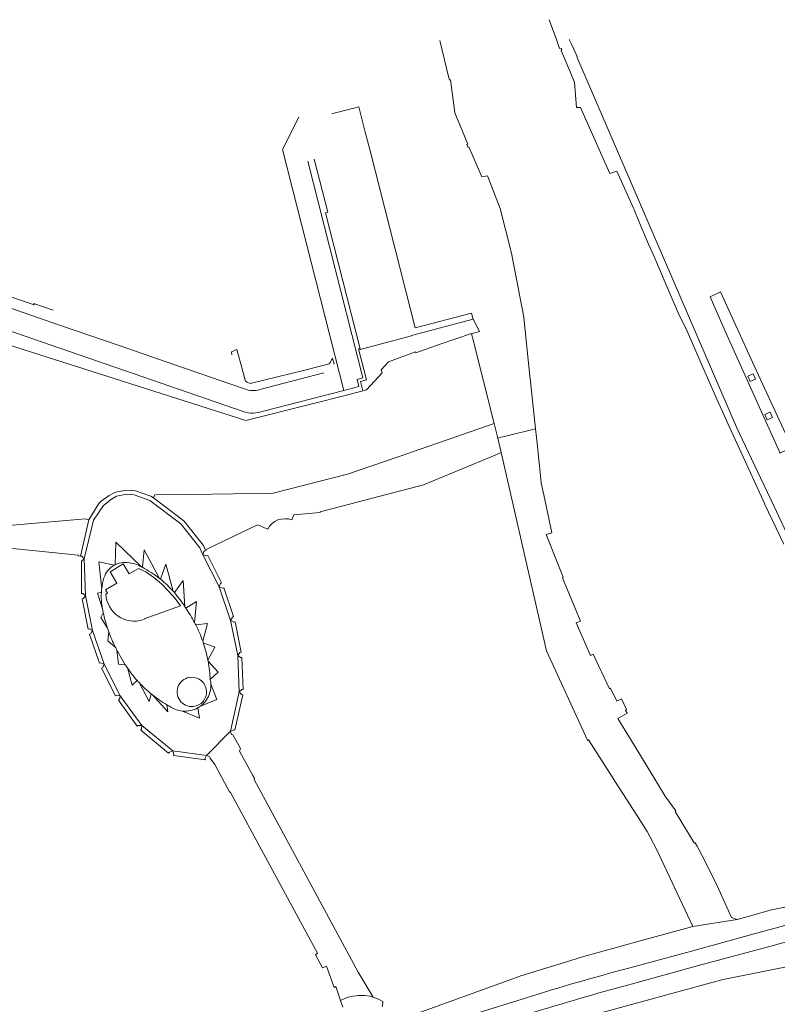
# Model space of a CAD drawing. Header units: metres. Extents: x 152391 to 157968, y 462336 to 467280.
# Tile 531 of 656: x 157138.53 to 157140.09, y 462606.09 to 462608.11. Entities that reach past the tile are written whole.
import ezdxf

# ---------------------------------------------------------------- set-up
doc = ezdxf.new("R2010")
doc.units = ezdxf.units.M
doc.header["$LTSCALE"] = 0.75
doc.layers.add('B-WE-VH-VERHARDING_SIERBESTRATING-GV', color=251, linetype='Continuous', lineweight=18)
doc.layers.add('B-WE-VH-VERHARDING_STRAATBAKSTEEN-GV', color=251, linetype='Continuous', lineweight=18)

msp = doc.modelspace()

# ---------------------------------------------------------------- linework, layer by layer
at = {"layer": 'B-WE-VH-VERHARDING_SIERBESTRATING-GV'}
for points in [[(157139.9503, 462607.542), (157139.9811, 462607.4714), (157140.0526, 462607.3127), (157140.0937, 462607.2213), (157140.0941, 462607.2203), (157140.1185, 462607.2322), (157140.1184, 462607.2324), (157140.0412, 462607.3999), (157139.972, 462607.5523), (157139.9692, 462607.5509)], [(157140.0438, 462607.3722), (157140.0328, 462607.3675), (157140.0281, 462607.3785), (157140.0391, 462607.3832)], [(157140.0789, 462607.2937), (157140.0679, 462607.2889), (157140.0631, 462607.3), (157140.0742, 462607.3047)], [(157138.8053, 462607.1287), (157138.7994, 462607.1316), (157138.7681, 462607.1426), (157138.7609, 462607.1438), (157138.7496, 462607.1444), (157138.7301, 462607.1409), (157138.7237, 462607.139), (157138.7137, 462607.1334), (157138.6975, 462607.1213), (157138.6928, 462607.1166), (157138.6718, 462607.0829), (157138.6545, 462607.0086), (157138.6575, 462607.0084), (157138.6624, 462607.0029), (157138.6815, 462607.0823), (157138.7019, 462607.1123), (157138.7183, 462607.1258), (157138.7288, 462607.1318), (157138.75, 462607.1357), (157138.7654, 462607.1343), (157138.7974, 462607.1231), (157138.8609, 462607.0749), (157138.9001, 462607.0253), (157138.9068, 462607.0109), (157138.9087, 462607.0181), (157138.9123, 462607.0204), (157138.9078, 462607.03), (157138.8672, 462607.0814)], [(157138.6624, 462607.0029), (157138.657, 462606.9979), (157138.6567, 462606.9319), (157138.6594, 462606.9319), (157138.6651, 462606.9274)], [(157138.9399, 462606.9455), (157138.9427, 462606.9523), (157138.9451, 462606.9537), (157138.9166, 462607.0101), (157138.9141, 462607.0092), (157138.9068, 462607.0109)], [(157138.9399, 462606.9455), (157138.9637, 462606.8764), (157138.9674, 462606.8829), (157138.9699, 462606.884), (157138.9495, 462606.9432), (157138.9468, 462606.9426)], [(157138.6651, 462606.9274), (157138.6607, 462606.9216), (157138.6579, 462606.9208), (157138.6704, 462606.8584), (157138.6731, 462606.8591), (157138.6796, 462606.8554)], [(157138.9637, 462606.8764), (157138.9782, 462606.8044), (157138.9828, 462606.8102), (157138.9854, 462606.811), (157138.973, 462606.873), (157138.9702, 462606.8727)], [(157138.7034, 462606.7865), (157138.6796, 462606.8554), (157138.6761, 462606.849), (157138.6734, 462606.8479), (157138.694, 462606.7883), (157138.6966, 462606.7892)], [(157138.9782, 462606.8044), (157138.981, 462606.7292), (157138.9867, 462606.7342), (157138.9893, 462606.7343), (157138.9869, 462606.7997), (157138.984, 462606.7999)], [(157138.7034, 462606.7865), (157138.7007, 462606.7797), (157138.6982, 462606.7782), (157138.7269, 462606.7212), (157138.7293, 462606.7226), (157138.7366, 462606.721)], [(157138.9631, 462606.6487), (157138.9701, 462606.6514), (157138.9725, 462606.6507), (157138.9887, 462606.7229), (157138.9859, 462606.7236), (157138.981, 462606.7292)], [(157138.7366, 462606.721), (157138.7348, 462606.7138), (157138.7327, 462606.712), (157138.7713, 462606.6586), (157138.7735, 462606.6604), (157138.781, 462606.6599)], [(157138.781, 462606.6599), (157138.7804, 462606.6527), (157138.7787, 462606.6505), (157138.8359, 462606.6034), (157138.8377, 462606.6056), (157138.8448, 462606.6078)], [(157138.914, 462606.5987), (157138.8448, 462606.6078), (157138.847, 462606.6007), (157138.8462, 462606.5983), (157138.9118, 462606.5893), (157138.9107, 462606.5918)]]:
    msp.add_lwpolyline(points, close=True, dxfattribs=at)
for points in [[(157138.7071, 462606.9303), (157138.7103, 462606.9323), (157138.7064, 462606.9389), (157138.7297, 462606.9526), (157138.7159, 462606.9764), (157138.7225, 462606.9805), (157138.7246, 462606.9817), (157138.7245, 462606.9819), (157138.7425, 462606.9925), (157138.7547, 462606.9718), (157138.7739, 462606.9833), (157138.7889, 462606.976), (157138.8059, 462606.9647), (157138.8216, 462606.9512), (157138.836, 462606.9365), (157138.8496, 462606.921), (157138.8608, 462606.9061), (157138.7859, 462606.8796), (157138.7862, 462606.8786), (157138.7831, 462606.8776)], [(157138.848, 462606.9334), (157138.8456, 462606.9361)], [(157138.8715, 462606.9012), (157138.8715, 462606.9012)], [(157138.9174, 462606.7921), (157138.9169, 462606.7947)], [(157138.8003, 462606.7251), (157138.8019, 462606.7238)], [(157139.013, 462606.5517), (157139.0095, 462606.5572), (157138.9821, 462606.6076), (157138.9837, 462606.6129), (157138.968, 462606.6408), (157138.9657, 462606.6419), (157138.9631, 462606.6487), (157138.914, 462606.5987), (157138.9208, 462606.5955), (157138.9216, 462606.5931), (157138.9311, 462606.5798), (157138.9614, 462606.5237), (157138.9623, 462606.5238), (157138.9637, 462606.5225), (157139.0856, 462606.2966), (157139.1421, 462606.192), (157139.1385, 462606.1881), (157139.1524, 462606.1618), (157139.1611, 462606.1651), (157139.1769, 462606.1209), (157139.1799, 462606.1232), (157139.19, 462606.0946), (157139.2034, 462606.1004), (157139.2151, 462606.1036), (157139.2217, 462606.1044), (157139.2269, 462606.1051), (157139.239, 462606.1049), (157139.2511, 462606.1033), (157139.257, 462606.1015)], [(157139.257, 462606.1015), (157139.2264, 462606.1526), (157139.0124, 462606.5488)]]:
    msp.add_lwpolyline(points, dxfattribs=at)
for points in [[(157138.7429, 462606.9951, 0.098668), (157138.7261, 462606.9908)], [(157138.7736, 462606.9897, 0.122928), (157138.7429, 462606.9951)], [(157138.7238, 462606.9896, 0.193202), (157138.7031, 462606.964)], [(157138.7261, 462606.9908, 0.015676), (157138.7238, 462606.9896)], [(157138.7804, 462606.9864, 0.008886), (157138.7736, 462606.9897)], [(157138.782, 462606.9855, 0.007437), (157138.7804, 462606.9864)], [(157138.8171, 462606.9628, 0.04578), (157138.782, 462606.9855)], [(157138.7031, 462606.964, 0.044972), (157138.6984, 462606.9415)], [(157138.8192, 462606.9611, 0.004552), (157138.8171, 462606.9628)], [(157138.8456, 462606.9361, 0.039726), (157138.8192, 462606.9611)], [(157138.6977, 462606.9344, 0.066575), (157138.7, 462606.9003)], [(157138.6984, 462606.9415, 0.014264), (157138.6977, 462606.9344)], [(157138.8696, 462606.9042, 0.040101), (157138.848, 462606.9334)], [(157138.7831, 462606.8776, -0.49802), (157138.7071, 462606.9303)], [(157138.7, 462606.9003, 0.006981), (157138.7017, 462606.8918)], [(157138.7017, 462606.8918, 0.028394), (157138.7102, 462606.8605)], [(157138.8715, 462606.9012, 0.004844), (157138.8696, 462606.9042)], [(157138.8895, 462606.8719, 0.030809), (157138.8715, 462606.9012)], [(157138.8919, 462606.8672, 0.004194), (157138.8895, 462606.8719)], [(157138.7102, 462606.8605, 0.007563), (157138.7128, 462606.853)], [(157138.7128, 462606.853, 0.030122), (157138.7264, 462606.8215)], [(157138.9063, 462606.8335, 0.032781), (157138.8919, 462606.8672)], [(157138.9074, 462606.8304, 0.00589), (157138.9063, 462606.8335)], [(157138.9169, 462606.7947, 0.033556), (157138.9074, 462606.8304)], [(157138.7264, 462606.8215, 0.006417), (157138.7296, 462606.8153)], [(157138.7296, 462606.8153, 0.01103), (157138.736, 462606.8041)], [(157138.736, 462606.8041, 0.02118), (157138.7469, 462606.7852)], [(157138.9219, 462606.7544, 0.032087), (157138.9174, 462606.7921)], [(157138.7469, 462606.7852, 0.006361), (157138.7512, 462606.7787)], [(157138.7512, 462606.7787, 0.032396), (157138.7715, 462606.7526)], [(157138.7715, 462606.7526, 0.004927), (157138.7754, 462606.7484)], [(157138.7754, 462606.7484, 0.033396), (157138.8003, 462606.7251)], [(157138.8865, 462606.6991, -1.014272), (157138.8821, 462606.7594)], [(157138.8821, 462606.7594, -0.983061), (157138.8865, 462606.6991)], [(157138.9231, 462606.7449, 0.045179), (157138.9219, 462606.7544)], [(157138.9016, 462606.7001, 0.245406), (157138.9231, 462606.7449)], [(157138.8019, 462606.7238, 0.036174), (157138.8322, 462606.7027)], [(157138.8322, 462606.7027, 0.009681), (157138.8407, 462606.6979)], [(157138.8407, 462606.6979, 0.118833), (157138.8644, 462606.6897)], [(157138.8644, 462606.6897, 0.155319), (157138.8961, 462606.6966)], [(157138.8961, 462606.6966, 0.030572), (157138.9016, 462606.7001)], [(157139.0124, 462606.5488, -0.545586), (157139.013, 462606.5517)]]:
    msp.add_lwpolyline(points, format="xyb", dxfattribs=at)
at = {"layer": 'B-WE-VH-VERHARDING_STRAATBAKSTEEN-GV'}
for points in [[(157139.6189, 462608.1118), (157139.6339, 462608.0713), (157139.6392, 462608.0561), (157139.6396, 462608.0562), (157139.6401, 462608.0527), (157139.6441, 462608.0532), (157139.6451, 462608.0497), (157139.6436, 462608.0487), (157139.6714, 462607.9833), (157139.6756, 462607.9309), (157139.6836, 462607.9309), (157139.7439, 462607.7954), (157139.7581, 462607.8003), (157139.7925, 462607.7244), (157139.7931, 462607.7229), (157139.8051, 462607.6943), (157139.8234, 462607.6502), (157139.8343, 462607.6262), (157139.8602, 462607.5667), (157139.8869, 462607.5044), (157139.901, 462607.476), (157139.9301, 462607.4098), (157139.9671, 462607.3253), (157139.9757, 462607.3059), (157139.9898, 462607.2749), (157140.0182, 462607.2129), (157140.0407, 462607.1636), (157140.0628, 462607.1153), (157140.0631, 462607.1146), (157140.102, 462607.0328)], [(157139.1717, 462607.9183), (157139.1739, 462607.9188), (157139.2147, 462607.929), (157139.2171, 462607.9298), (157139.2274, 462607.9327), (157139.2407, 462607.8804), (157139.2498, 462607.8448), (157139.3432, 462607.4778), (157139.459, 462607.5085), (157139.4621, 462607.4979), (157139.4626, 462607.4958), (157139.476, 462607.4704), (157139.4594, 462607.4657), (157139.4605, 462607.4611), (157139.4619, 462607.4557), (157139.5061, 462607.2812), (157139.5133, 462607.2514), (157139.5195, 462607.2529), (157139.5247, 462607.2541), (157139.5299, 462607.2554), (157139.5911, 462607.2703), (157139.5799, 462607.3739), (157139.5788, 462607.3837), (157139.5786, 462607.3852), (157139.5671, 462607.4991), (157139.5669, 462607.5), (157139.5443, 462607.617), (157139.5415, 462607.6315), (157139.5181, 462607.7238), (157139.4925, 462607.7905), (157139.4805, 462607.7889), (157139.4541, 462607.8501), (157139.4516, 462607.8495), (157139.4496, 462607.855), (157139.4516, 462607.8555), (157139.4249, 462607.9199), (157139.416, 462607.9883), (157139.414, 462607.9878), (157139.413, 462607.9923), (157139.394, 462608.0689)], [(157140.3108, 462606.6339), (157140.1564, 462606.9527), (157140.0763, 462607.1239), (157140.0543, 462607.1698), (157140.0043, 462607.274), (157139.6764, 462608.0351), (157139.6769, 462608.0353), (157139.6765, 462608.0362), (157139.6649, 462608.0618), (157139.6613, 462608.0699), (157139.6608, 462608.071)], [(157139.1041, 462607.9116), (157139.0702, 462607.8447), (157139.1782, 462607.4216), (157139.1782, 462607.4215), (157139.1965, 462607.3492), (157139.2276, 462607.3572), (157139.224, 462607.3718), (157139.2359, 462607.3752), (157139.1228, 462607.8211)], [(157138.3768, 462607.4844), (157138.9953, 462607.2871), (157139.134, 462607.3225), (157139.1992, 462607.3391), (157139.2358, 462607.3484), (157139.231, 462607.3678), (157139.243, 462607.371), (157139.2265, 462607.4349), (157139.2301, 462607.4349), (157139.159, 462607.7144), (157139.1614, 462607.7151), (157139.1634, 462607.7161), (157139.1358, 462607.8248)], [(157139.1228, 462607.8211), (157139.2359, 462607.3752), (157139.224, 462607.3718), (157139.2276, 462607.3572), (157139.1965, 462607.3492), (157139.0315, 462607.3066)], [(157138.5986, 462607.5144), (157138.559, 462607.5278), (157138.5596, 462607.5251), (157138.4891, 462607.549), (157138.4851, 462607.5648), (157138.4684, 462607.5702), (157138.4635, 462607.5552), (157138.4282, 462607.5667), (157138.4278, 462607.5683), (157138.4073, 462607.5715), (157138.402, 462607.5565), (157138.6137, 462607.4831), (157138.7343, 462607.4414), (157138.8153, 462607.4134), (157138.9601, 462607.3638), (157138.9621, 462607.3631), (157138.9923, 462607.3527)], [(157138.402, 462607.5565), (157138.3871, 462607.5139), (157138.9894, 462607.3059)], [(157138.9923, 462607.3527), (157138.9621, 462607.3631), (157138.9601, 462607.3638), (157138.8153, 462607.4134), (157138.7343, 462607.4414), (157138.6137, 462607.4831), (157138.402, 462607.5565)], [(157138.9894, 462607.3059), (157138.3871, 462607.5139), (157138.3768, 462607.4844)], [(157139.1768, 462607.4034), (157139.1736, 462607.4158), (157139.1683, 462607.4065), (157139.1667, 462607.4038), (157139.1165, 462607.3913), (157139.0036, 462607.3632), (157138.9978, 462607.3662), (157138.994, 462607.3682), (157138.994, 462607.3682), (157138.9872, 462607.3936), (157138.9764, 462607.4334), (157138.9653, 462607.4286), (157138.9664, 462607.4224)], [(157139.0315, 462607.3066), (157139.1965, 462607.3492), (157139.1782, 462607.4215)], [(157139.1557, 462607.3853), (157139.0236, 462607.351)], [(157139.0236, 462607.351), (157139.1557, 462607.3853)], [(157139.1398, 462607.0973), (157139.1479, 462607.098), (157139.1482, 462607.0993), (157139.3604, 462607.1551), (157139.4997, 462607.2129), (157139.5206, 462607.2216), (157139.5133, 462607.2514), (157139.5061, 462607.2812), (157139.3083, 462607.2129), (157139.204, 462607.1769), (157139.0484, 462607.1375), (157138.9686, 462607.1365), (157138.8823, 462607.1354), (157138.8076, 462607.1345), (157138.8053, 462607.1287), (157138.8672, 462607.0814), (157138.9078, 462607.03), (157138.9123, 462607.0204), (157138.9148, 462607.0221), (157138.9147, 462607.0231), (157139.0192, 462607.0727), (157139.0399, 462607.0636)], [(157138.4874, 462607.0201), (157138.4954, 462607.0263), (157138.6499, 462607.0103), (157138.6501, 462607.0089), (157138.6545, 462607.0086), (157138.6718, 462607.0829), (157138.665, 462607.0855), (157138.5146, 462607.072), (157138.5081, 462607.0718), (157138.3407, 462607.094), (157138.3408, 462607.098), (157138.2915, 462607.1046), (157138.2806, 462607.0263), (157138.4266, 462607.0192), (157138.4379, 462607.0002)], [(157139.0898, 462607.0829), (157139.0938, 462607.0931), (157139.1398, 462607.0973)], [(157138.7261, 462606.9908), (157138.7277, 462607.037), (157138.7804, 462606.9864)], [(157138.782, 462606.9855), (157138.7861, 462607.0212), (157138.8171, 462606.9628)], [(157138.6984, 462606.9415), (157138.6928, 462606.9965), (157138.7238, 462606.9896)], [(157138.8192, 462606.9611), (157138.8306, 462606.9918), (157138.8456, 462606.9361), (157138.848, 462606.9334), (157138.866, 462606.9582), (157138.8696, 462606.9042)], [(157138.7, 462606.9003), (157138.6898, 462606.9326), (157138.6977, 462606.9344)], [(157138.8715, 462606.9012), (157138.8934, 462606.9155), (157138.8895, 462606.8719)], [(157138.7102, 462606.8605), (157138.6969, 462606.8825), (157138.7017, 462606.8918)], [(157138.8919, 462606.8672), (157138.9158, 462606.8701), (157138.9063, 462606.8335)], [(157138.7264, 462606.8215), (157138.7113, 462606.8341), (157138.7128, 462606.853)], [(157138.9074, 462606.8304), (157138.9309, 462606.8211), (157138.9169, 462606.7947), (157138.9174, 462606.7921), (157138.9381, 462606.7701), (157138.9219, 462606.7544)], [(157138.7469, 462606.7852), (157138.7332, 462606.7863), (157138.7296, 462606.8153)], [(157138.7715, 462606.7526), (157138.7613, 462606.7431), (157138.7512, 462606.7787)], [(157138.8322, 462606.7027), (157138.8343, 462606.6884), (157138.8019, 462606.7238), (157138.8003, 462606.7251), (157138.7959, 462606.7096), (157138.7754, 462606.7484)], [(157138.9231, 462606.7449), (157138.935, 462606.7134), (157138.9016, 462606.7001)], [(157138.8961, 462606.6966), (157138.8998, 462606.6751), (157138.8644, 462606.6897)], [(157140.2483, 462606.2852), (157140.2351, 462606.3145), (157140.1937, 462606.3031), (157140.1438, 462606.2934), (157140.1436, 462606.2944), (157140.0742, 462606.2802), (157140.0359, 462606.2694), (157140.0063, 462606.261), (157139.9145, 462606.2467), (157139.8241, 462606.2219), (157139.8186, 462606.2204), (157139.7547, 462606.2028), (157139.7524, 462606.2022), (157139.6878, 462606.1844), (157139.622, 462606.164), (157139.6215, 462606.1639)], [(157139.6225, 462606.0407), (157139.8036, 462606.0903), (157139.8764, 462606.1103), (157139.9067, 462606.1186), (157139.9717, 462606.1363), (157139.9773, 462606.1379), (157140.0421, 462606.1508), (157140.1076, 462606.1638), (157140.1604, 462606.1688), (157140.1617, 462606.1689), (157140.2171, 462606.1696), (157140.2977, 462606.1752), (157140.262, 462606.2546)], [(157140.0461, 462606.2328), (157139.9196, 462606.198), (157139.78, 462606.1603)], [(157139.78, 462606.1603), (157139.9196, 462606.198), (157140.0461, 462606.2328)], [(157139.783, 462606.127), (157139.9264, 462606.1662), (157140.0831, 462606.2085)], [(157140.0831, 462606.2085), (157139.9264, 462606.1662), (157139.783, 462606.127)], [(157139.6215, 462606.1639), (157139.5606, 462606.145), (157139.5571, 462606.1438), (157139.3264, 462606.0599)], [(157139.5727, 462606.1002), (157139.2537, 462606.0012), (157139.1937, 462605.9825), (157138.6743, 462605.8147), (157138.6617, 462605.8106), (157138.6842, 462605.782), (157139.1605, 462605.9369), (157139.2635, 462605.9698)], [(157139.2762, 462606.0825), (157139.2769, 462606.0923), (157139.2682, 462606.097), (157139.257, 462606.1015), (157139.2511, 462606.1033), (157139.239, 462606.1049), (157139.2269, 462606.1051), (157139.2217, 462606.1044), (157139.2151, 462606.1036), (157139.2034, 462606.1004), (157139.19, 462606.0946), (157139.1949, 462606.0808)], [(157139.2537, 462606.0012), (157139.5727, 462606.1002)]]:
    msp.add_lwpolyline(points, dxfattribs=at)
for points in [[(157139.2754, 462607.3855), (157139.2754, 462607.3856), (157139.2737, 462607.3915), (157139.2886, 462607.408), (157139.3442, 462607.4288), (157139.3449, 462607.4268), (157139.3951, 462607.4444), (157139.4591, 462607.4667), (157139.4594, 462607.4657), (157139.476, 462607.4704), (157139.4626, 462607.4958), (157139.3387, 462607.4629), (157139.3358, 462607.4623), (157139.336, 462607.4615), (157139.2304, 462607.4338), (157139.2301, 462607.4349), (157139.2265, 462607.4349), (157139.243, 462607.371), (157139.231, 462607.3678), (157139.2358, 462607.3484), (157139.2431, 462607.3503)], [(157139.8208, 462606.4419), (157139.8399, 462606.406), (157139.9145, 462606.2467), (157140.0063, 462606.261), (157139.9943, 462606.2655), (157139.9621, 462606.3364), (157139.9331, 462606.3931), (157139.9243, 462606.4103), (157139.9235, 462606.412), (157139.9186, 462606.4198), (157139.9174, 462606.419), (157139.8783, 462606.4835), (157139.8796, 462606.4843), (157139.8595, 462606.513), (157139.8594, 462606.5129), (157139.858, 462606.5151), (157139.807, 462606.5985), (157139.7606, 462606.6743), (157139.7795, 462606.6858), (157139.7765, 462606.6913), (157139.778, 462606.6928), (157139.7679, 462606.7148), (157139.7584, 462606.7103), (157139.7453, 462606.7372), (157139.7434, 462606.7357), (157139.7096, 462606.8066), (157139.7041, 462606.8041), (157139.6744, 462606.871), (157139.6834, 462606.875), (157139.6466, 462606.9639), (157139.6481, 462606.9649), (157139.6399, 462606.9857), (157139.6133, 462607.0528), (157139.6243, 462607.0564), (157139.6081, 462607.1344), (157139.603, 462607.1588), (157139.6028, 462607.1602), (157139.5994, 462607.1944), (157139.5974, 462607.2129), (157139.595, 462607.2347), (157139.5911, 462607.2703), (157139.5299, 462607.2554), (157139.5247, 462607.2541), (157139.5195, 462607.2529), (157139.5133, 462607.2514), (157139.5206, 462607.2216), (157139.5225, 462607.2129), (157139.5713, 462606.9997), (157139.6138, 462606.8134), (157139.6982, 462606.6298), (157139.6985, 462606.6291), (157139.6998, 462606.6306), (157139.7437, 462606.562), (157139.7555, 462606.5437), (157139.7993, 462606.4754)], [(157138.9782, 462606.8044), (157138.9637, 462606.8764), (157138.9399, 462606.9455), (157138.9068, 462607.0109), (157138.9001, 462607.0253), (157138.8609, 462607.0749), (157138.7974, 462607.1231), (157138.7654, 462607.1343), (157138.75, 462607.1357), (157138.7288, 462607.1318), (157138.7183, 462607.1258), (157138.7019, 462607.1123), (157138.6815, 462607.0823), (157138.6624, 462607.0029), (157138.6651, 462606.9274), (157138.6796, 462606.8554), (157138.7034, 462606.7865), (157138.7366, 462606.721), (157138.781, 462606.6599), (157138.8448, 462606.6078), (157138.914, 462606.5987), (157138.9631, 462606.6487), (157138.981, 462606.7292)]]:
    msp.add_lwpolyline(points, close=True, dxfattribs=at)
for points in [[(157139.0236, 462607.351, -0.180364), (157138.9923, 462607.3527)], [(157138.9923, 462607.3527, 0.180364), (157139.0236, 462607.351)], [(157139.0315, 462607.3066, -0.169831), (157138.9894, 462607.3059)], [(157138.9894, 462607.3059, 0.169831), (157139.0315, 462607.3066)], [(157139.0399, 462607.0636, -0.383584), (157139.0898, 462607.0829)], [(157138.7238, 462606.9896, -0.015676), (157138.7261, 462606.9908)], [(157138.7804, 462606.9864, -0.007437), (157138.782, 462606.9855)], [(157138.8171, 462606.9628, -0.004552), (157138.8192, 462606.9611)], [(157138.6977, 462606.9344, -0.014264), (157138.6984, 462606.9415)], [(157138.7017, 462606.8918, -0.006981), (157138.7, 462606.9003)], [(157138.8696, 462606.9042, -0.004844), (157138.8715, 462606.9012)], [(157138.8895, 462606.8719, -0.004194), (157138.8919, 462606.8672)], [(157138.7128, 462606.853, -0.007563), (157138.7102, 462606.8605)], [(157138.9063, 462606.8335, -0.00589), (157138.9074, 462606.8304)], [(157138.7296, 462606.8153, -0.006417), (157138.7264, 462606.8215)], [(157138.7512, 462606.7787, -0.006361), (157138.7469, 462606.7852)], [(157138.7754, 462606.7484, -0.004927), (157138.7715, 462606.7526)], [(157138.9219, 462606.7544, -0.045179), (157138.9231, 462606.7449)], [(157138.8407, 462606.6979, -0.009681), (157138.8322, 462606.7027)], [(157138.8644, 462606.6897, -0.118833), (157138.8407, 462606.6979)], [(157138.9016, 462606.7001, -0.030572), (157138.8961, 462606.6966)], [(157140.2483, 462606.2852, 0.007874), (157140.0461, 462606.2328)], [(157140.0461, 462606.2328, -0.007874), (157140.2483, 462606.2852)], [(157140.0831, 462606.2085, -0.010676), (157140.262, 462606.2546)], [(157140.262, 462606.2546, 0.010676), (157140.0831, 462606.2085)], [(157139.78, 462606.1603, 0.012536), (157139.5727, 462606.1002)], [(157139.5727, 462606.1002, -0.012536), (157139.78, 462606.1603)], [(157139.5805, 462606.0683, -0.007103), (157139.783, 462606.127)], [(157139.783, 462606.127, 0.007103), (157139.5805, 462606.0683)]]:
    msp.add_lwpolyline(points, format="xyb", dxfattribs=at)

doc.saveas('drawing.dxf')
